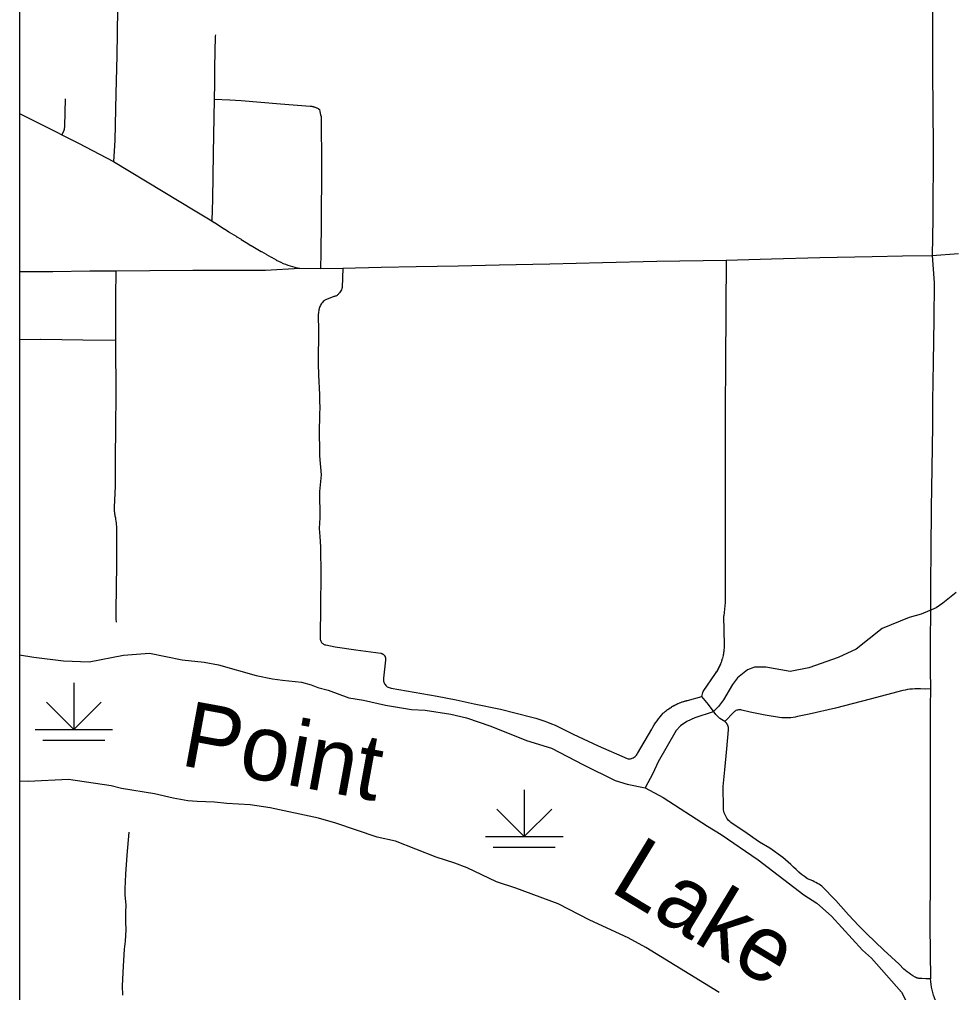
# Model space of a CAD drawing. Extents: x 1127717 to 1741049, y 2026793 to 2244711.
# Drawn here: x 1278363 to 1284374, y 2091610 to 2097880 of the extents above; entities that cross this region are included whole.
import ezdxf

# ---------------------------------------------------------------- set-up
doc = ezdxf.new("R2010")
doc.units = 0
for name, color, linetype in [('1', 7, 'Continuous'), ('31', 7, 'Continuous'), ('32', 7, 'Continuous'), ('35', 7, 'Continuous'), ('44', 7, 'Continuous'), ('45', 7, 'Continuous'), ('47', 7, 'Continuous')]:
    doc.layers.add(name, color=color, linetype=linetype)

msp = doc.modelspace()

# ---------------------------------------------------------------- linework, layer by layer
at = {"layer": '1'}
msp.add_lwpolyline([(1349634.2, 2111942.3), (1278362.7, 2111942.3), (1278362.7, 2066677.1), (1349634.2, 2066677.1)], close=True, dxfattribs=at)
at = {"layer": '31'}
for points in [[(1284244.9, 2099036.4), (1284245.9, 2098609.5), (1284245.4, 2098193), (1284245.2, 2097810.1), (1284245.2, 2097544.1), (1284248.3, 2097059.3), (1284247.2, 2096595), (1284242.6, 2096358.9)], [(1278994, 2097945), (1278989.9, 2097645.5), (1278983.2, 2097402.3), (1278976.2, 2097100), (1278967.7, 2096964.6)], [(1279625.4, 2097781.2), (1279623.8, 2097773.6), (1279621.8, 2097671.9), (1279620.1, 2097570.2), (1279618.9, 2097468.6), (1279617.9, 2097366.9)], [(1279617.9, 2097366.9), (1279611, 2097015.6), (1279607.2, 2096722.1), (1279602, 2096583.4)], [(1279617.9, 2097366.9), (1279717.7, 2097361.8), (1279791.9, 2097358.1), (1280043.6, 2097337.2), (1280235.1, 2097322.3), (1280236.5, 2097322.1), (1280239.3, 2097321.8), (1280240.6, 2097321.6), (1280244.8, 2097320.9), (1280246.2, 2097320.7), (1280250.3, 2097319.8), (1280251.7, 2097319.5), (1280255.7, 2097318.5), (1280257.1, 2097318.1), (1280261.2, 2097316.9), (1280262.4, 2097316.5), (1280266.4, 2097315.1), (1280267.7, 2097314.6), (1280271.7, 2097313.1), (1280272.9, 2097312.6), (1280276.7, 2097310.9), (1280278, 2097310.3), (1280281.8, 2097308.4), (1280283, 2097307.7), (1280286.6, 2097305.7), (1280287.9, 2097305), (1280291.5, 2097302.8), (1280292.6, 2097302.1), (1280296.2, 2097299.7)], [(1280296.2, 2097299.7), (1280298.2, 2097288.2), (1280300.5, 2097276.8), (1280303.1, 2097265.3), (1280305.8, 2097254), (1280309.4, 2096924.7), (1280307.5, 2096573.8), (1280305.1, 2096374.8), (1280303, 2096276.6)], [(1278362.7, 2097273.8), (1278444, 2097234.3), (1278603.3, 2097153.4)], [(1278603.3, 2097153.4), (1278636.1, 2097136.8)], [(1278636.1, 2097136.8), (1278742, 2097083), (1278967.7, 2096964.6)], [(1278967.7, 2096964.6), (1279287.8, 2096772.6), (1279494, 2096646.6), (1279602, 2096583.4)], [(1279602, 2096583.4), (1279617.6, 2096573), (1279619.3, 2096572), (1279649.3, 2096552.5), (1279650.9, 2096551.4), (1279680.9, 2096532.1), (1279682.6, 2096531), (1279712.6, 2096511.8), (1279714.3, 2096510.8), (1279742.8, 2096492.8), (1279743.7, 2096492.3), (1279758, 2096483.4), (1279759.7, 2096482.4), (1279790, 2096463.6), (1279791.8, 2096462.6), (1279822.2, 2096444), (1279823.9, 2096443), (1279854.4, 2096424.6), (1279856.1, 2096423.6), (1279886.8, 2096405.3), (1279888.6, 2096404.3), (1279919.2, 2096386.2), (1279921, 2096385.3), (1279951.9, 2096367.4), (1279953.6, 2096366.4), (1279984.5, 2096348.7), (1279986.3, 2096347.7), (1280015.7, 2096331.1), (1280017.3, 2096330.2), (1280031.6, 2096322.5), (1280046.2, 2096315.4), (1280060.9, 2096308.7), (1280075.8, 2096302.6), (1280091, 2096297), (1280106.4, 2096292), (1280121.9, 2096287.5), (1280137.6, 2096283.5), (1280153.4, 2096280.1), (1280169.3, 2096277.3)], [(1282915.3, 2096329.8), (1283207.2, 2096338.2), (1283518.7, 2096345.5), (1283857, 2096354), (1284051, 2096356.5), (1284242.6, 2096358.9)], [(1284242.6, 2096358.9), (1284255.5, 2096183.4), (1284253.9, 2095947.7), (1284249.6, 2095670.9), (1284245.9, 2095421.4), (1284245.7, 2095407.7), (1284244.4, 2095263.9), (1284240, 2094987), (1284237.2, 2094733.6), (1284234.1, 2094456.8), (1284232.7, 2094249.2), (1284232, 2094104.7), (1284231.9, 2094054.9), (1284230.9, 2093887.3), (1284230.9, 2093840.6)], [(1280446.8, 2096276.9), (1280694, 2096284.3), (1280918.7, 2096287.7), (1281188.7, 2096293.1), (1281452.6, 2096298.7), (1281780.1, 2096306.5), (1282118.4, 2096314), (1282468.6, 2096322.5), (1282915.3, 2096329.8)], [(1278362.7, 2096255.8), (1278578.3, 2096256.1), (1278815.7, 2096260.2), (1278983, 2096260.2)], [(1278983, 2096260.2), (1278982.4, 2096093.3), (1278980.4, 2095811.2)], [(1278983, 2096260.2), (1279202.7, 2096263.7), (1279480, 2096265.7), (1279731.5, 2096265.5), (1279750.5, 2096265.5), (1279947.6, 2096265.3), (1280169.3, 2096277.3)], [(1280169.3, 2096277.3), (1280303, 2096276.6)], [(1280303, 2096276.6), (1280446.8, 2096276.9)], [(1278980.4, 2095811.2), (1278980.5, 2095806.8), (1278982.8, 2095454.1), (1278981.4, 2095263.8), (1278981.4, 2095255.5), (1278979.3, 2095046.2), (1278978.5, 2094872.3), (1278973, 2094737.6), (1278972.9, 2094736), (1278972.9, 2094729.4), (1278972.9, 2094727.8), (1278973, 2094721.2), (1278973.2, 2094719.5), (1278973.5, 2094712.9), (1278973.7, 2094711.3), (1278974.2, 2094704.7), (1278974.4, 2094703.1), (1278975.4, 2094696.6), (1278975.5, 2094694.9), (1278976.6, 2094688.4), (1278976.9, 2094686.8), (1278978.2, 2094680.4), (1278978.6, 2094678.7), (1278980.1, 2094672.3), (1278980.5, 2094670.7), (1278982, 2094661.1), (1278982.4, 2094659.2), (1278983.8, 2094649.5), (1278984, 2094647.6), (1278985.1, 2094637.9), (1278985.3, 2094635.9), (1278986.2, 2094626.2), (1278986.4, 2094624.3), (1278987.2, 2094614.6), (1278987.3, 2094612.6), (1278987.8, 2094602.9), (1278987.8, 2094600.9), (1278988.1, 2094591.2), (1278988.2, 2094589.2), (1278988.4, 2094579.5), (1278988.3, 2094577.5), (1278988.2, 2094567.8), (1278988.1, 2094565.8), (1278987.8, 2094556.1), (1278987.7, 2094554.1), (1278987.8, 2094371.2), (1278985.8, 2094218.6), (1278983.7, 2094075.1), (1278984, 2094019), (1278986.1, 2093997.6)], [(1284230.9, 2093840.6), (1284231, 2093690.1), (1284231.1, 2093566.6)], [(1284231.1, 2093566.6), (1284230.9, 2093451.1), (1284230.9, 2093172.4), (1284230.3, 2092890.4), (1284229.9, 2092616), (1284229.9, 2092367.7), (1284228.3, 2092040.9), (1284232.9, 2091698.6)], [(1284263.5, 2091559.7), (1284257.2, 2091576.4), (1284251.6, 2091593.4), (1284246.7, 2091610.5), (1284242.5, 2091627.9), (1284239, 2091645.4), (1284236.2, 2091663.1), (1284234.2, 2091680.8), (1284232.9, 2091698.6)]]:
    msp.add_lwpolyline(points, dxfattribs=at)
at = {"layer": '32'}
for points in [[(1278636.1, 2097136.8), (1278649.4, 2097161.4), (1278652.3, 2097174.2), (1278655.3, 2097192.1), (1278660.3, 2097368.2)], [(1280446.8, 2096276.9), (1280442.5, 2096153.3), (1280439.8, 2096145.9), (1280436.6, 2096138.7), (1280432.8, 2096131.7), (1280428.5, 2096125), (1280423.8, 2096118.6), (1280418.8, 2096112.6), (1280415.7, 2096108.9), (1280412.5, 2096105.7), (1280408.8, 2096102.7), (1280404.9, 2096100.2), (1280400.7, 2096098.1), (1280396.3, 2096096.5), (1280391.9, 2096095.3), (1280387.3, 2096094.6), (1280330.9, 2096071.9), (1280324.8, 2096067.2), (1280319.2, 2096062.1), (1280314, 2096056.5), (1280309.2, 2096050.6), (1280304.9, 2096044.3), (1280301.1, 2096037.7), (1280297.8, 2096030.8), (1280295, 2096023.8), (1280291.9, 2096008.3), (1280289.5, 2095992.7), (1280287.7, 2095977.1), (1280286.5, 2095961.4), (1280289.7, 2095886.8), (1280288.7, 2095812.2), (1280288.2, 2095737.5), (1280288.1, 2095662.9), (1280288.6, 2095588.3)]]:
    msp.add_lwpolyline(points, dxfattribs=at)
at = {"layer": '35'}
msp.add_lwpolyline([(1284397.3, 2094188.1), (1284311.3, 2094119.3), (1284267.6, 2094089.3), (1284171.3, 2094048.2), (1284094.2, 2094025.9), (1283921.2, 2093956.4), (1283753.9, 2093823.9), (1283637.2, 2093769.8), (1283449, 2093702.7), (1283328.9, 2093679.7), (1283171.5, 2093707.2), (1283098.4, 2093707.2), (1283053.2, 2093690.3), (1282989.4, 2093637.4), (1282956.3, 2093594.8), (1282897.6, 2093496), (1282865.5, 2093453.5), (1282830.9, 2093419.9), (1282714.6, 2093380.9), (1282662.6, 2093356.6), (1282621.8, 2093327.8), (1282594.1, 2093299.6), (1282476.9, 2093096.8), (1282443.2, 2093022.1), (1282393.7, 2092930.4)], dxfattribs=at)
at = {"layer": '44'}
for p, q in [((1278713.1, 2093605.1), (1278713.1, 2093305.1)), ((1278713.1, 2093305.1), (1278536.3, 2093481.8)), ((1278713.1, 2093305.1), (1278889.9, 2093481.8)), ((1278463.1, 2093305.1), (1278963.1, 2093305.1)), ((1278513.1, 2093236.9), (1278913.1, 2093236.9)), ((1281614.8, 2092915.4), (1281614.8, 2092615.4)), ((1281614.8, 2092615.4), (1281438.1, 2092792.2)), ((1281614.8, 2092615.4), (1281791.6, 2092792.2)), ((1281364.8, 2092615.4), (1281864.8, 2092615.4)), ((1281414.8, 2092547.3), (1281814.8, 2092547.3))]:
    msp.add_line(p, q, dxfattribs=at)
at = {"layer": '45'}
for points in [[(1284242.6, 2096358.9), (1284413.3, 2096371.7)], [(1282915.3, 2096329.8), (1282914.5, 2096022.7), (1282911.2, 2095650.2), (1282909.2, 2095385.1), (1282909.2, 2095381.4), (1282908.9, 2095215.9), (1282908.4, 2094956.2), (1282910.1, 2094664.2), (1282909.5, 2094415.5), (1282908.9, 2094123.1), (1282900.2, 2094037.6)], [(1278980.4, 2095811.2), (1278770.2, 2095814.2), (1278501.4, 2095817.2), (1278498, 2095817.1), (1278362.7, 2095816)], [(1280288.6, 2095588.3), (1280291.7, 2095546.7), (1280294.1, 2095505), (1280295.7, 2095463.3), (1280296.6, 2095421.6), (1280296.9, 2095379.9), (1280296.2, 2095338.1), (1280295.2, 2095303.2), (1280295, 2095296.4), (1280293, 2095254.7), (1280296.5, 2095068.6), (1280305.8, 2094946.4), (1280296.4, 2094837.9), (1280297.1, 2094668.1), (1280292.5, 2094599.9), (1280298.1, 2094548.6), (1280302.7, 2094481.7), (1280304.2, 2094296.8), (1280301.7, 2094105.2), (1280301, 2093896.6), (1280300.6, 2093891.2), (1280301, 2093885.8), (1280302.1, 2093880.5), (1280303.8, 2093875.4), (1280306.2, 2093870.6), (1280309.2, 2093866.1), (1280312.7, 2093862), (1280316.7, 2093858.4), (1280321.2, 2093855.3), (1280326, 2093852.9), (1280331.1, 2093851.1), (1280336.4, 2093849.9), (1280397.4, 2093838.4), (1280529.7, 2093817.6), (1280690.7, 2093797.4), (1280692.1, 2093797), (1280693.5, 2093796.6), (1280694.9, 2093796.1), (1280696.1, 2093795.6), (1280697.5, 2093795), (1280698.8, 2093794.4), (1280700.1, 2093793.7), (1280701.3, 2093793), (1280702.6, 2093792.2), (1280703.8, 2093791.4), (1280705, 2093790.6), (1280706.2, 2093789.7), (1280707.2, 2093788.8), (1280708.4, 2093787.9), (1280709.4, 2093786.9), (1280710.4, 2093785.8), (1280711.3, 2093784.8), (1280712.4, 2093783.7), (1280713.3, 2093782.5), (1280714.1, 2093781.4), (1280715, 2093780.2), (1280715.8, 2093779), (1280716.4, 2093777.7), (1280717.2, 2093776.5), (1280717.8, 2093775.2), (1280718.4, 2093773.8), (1280719, 2093772.5), (1280719.5, 2093771.2), (1280719.9, 2093769.8), (1280720.3, 2093768.4), (1280720.8, 2093767), (1280721, 2093765.6), (1280721.3, 2093764.2), (1280721.5, 2093762.7), (1280721.8, 2093761.3), (1280721.8, 2093759.9), (1280721.9, 2093758.4), (1280721.9, 2093756.9), (1280722, 2093755.5), (1280721.9, 2093754.1), (1280721.7, 2093752.6), (1280707.5, 2093636.4), (1280707, 2093630), (1280707.3, 2093623.6), (1280708.2, 2093617.2), (1280709.8, 2093611.1), (1280712.2, 2093605.1), (1280715.1, 2093599.4), (1280718.7, 2093594.1), (1280722.8, 2093589.2), (1280727.6, 2093584.9), (1280732.7, 2093581), (1280738.2, 2093577.8), (1280744.1, 2093575.2), (1280750.2, 2093573.3), (1280756.5, 2093572.1), (1281052.8, 2093519.5), (1281175.3, 2093497.2), (1281291.7, 2093471.3), (1281461.8, 2093435.7), (1281664.4, 2093385), (1281689.9, 2093377.6), (1281715.2, 2093369.7), (1281740.3, 2093361.2), (1281765.2, 2093352.1)], [(1282759.9, 2093518.9), (1282760.8, 2093527), (1282762.4, 2093534.9), (1282764.8, 2093542.7), (1282768, 2093550.2), (1282847.5, 2093666.7), (1282848.6, 2093668.3), (1282849.7, 2093669.9), (1282854, 2093676.2), (1282855.1, 2093677.8), (1282859.1, 2093684.3), (1282860.1, 2093686), (1282863.9, 2093692.6), (1282864.8, 2093694.3), (1282868.5, 2093701), (1282869.4, 2093702.7), (1282872.9, 2093709.6), (1282873.7, 2093711.3), (1282876.9, 2093718.2), (1282877.7, 2093720), (1282880.7, 2093727), (1282881.4, 2093728.8), (1282884.2, 2093736), (1282884.9, 2093737.8), (1282887.4, 2093745), (1282888.1, 2093746.8), (1282890.4, 2093754.1), (1282891, 2093755.9), (1282893.1, 2093763.3), (1282893.6, 2093765.1), (1282895.5, 2093772.5), (1282895.9, 2093774.4), (1282897.7, 2093781.9), (1282898, 2093783.8), (1282899.6, 2093791.3), (1282899.9, 2093793.2), (1282901, 2093800.8), (1282901.3, 2093802.7), (1282902.2, 2093810.3), (1282902.6, 2093812.2), (1282903.2, 2093819.8), (1282903.4, 2093821.7), (1282903.9, 2093829.4), (1282904, 2093831.3), (1282904.3, 2093838.9), (1282904.3, 2093840.9), (1282904.4, 2093848.5), (1282904.3, 2093850.4), (1282899.9, 2094034.7), (1282900.2, 2094037.6)], [(1284231.1, 2093566.6), (1284200.1, 2093565.4), (1284167.7, 2093566.7), (1284146.4, 2093566.8), (1284130.9, 2093566.8), (1284115.4, 2093566.1), (1284100, 2093564.7), (1284084.6, 2093562.5), (1284069.3, 2093559.6), (1284054.3, 2093556), (1283843.5, 2093500.6), (1283621.1, 2093443.2), (1283451, 2093403.4), (1283375.4, 2093388.1), (1283361, 2093385.1), (1283346.6, 2093382.8), (1283332, 2093381.1), (1283317.4, 2093380.1), (1283302.7, 2093379.7), (1283288, 2093380), (1283273.4, 2093381), (1283258.8, 2093382.6), (1283166.7, 2093398.3), (1283070.7, 2093417.7), (1283015.6, 2093430.8), (1283010.4, 2093431.8), (1283005, 2093432.4), (1282999.5, 2093432.3), (1282994.1, 2093431.8), (1282988.8, 2093430.7), (1282983.7, 2093429), (1282978.6, 2093426.9), (1282973.9, 2093424.2), (1282969.4, 2093421.1), (1282965.4, 2093417.6), (1282906.2, 2093357.4)], [(1281765.2, 2093352.1), (1281789.9, 2093342.5), (1281814.4, 2093332.4), (1281930.8, 2093274.8), (1282091.5, 2093199.5), (1282278.3, 2093117.3), (1282285, 2093116.6), (1282291.6, 2093116.5), (1282298.3, 2093117.1), (1282304.8, 2093118.5), (1282311.1, 2093120.5), (1282317.3, 2093123.2), (1282323.1, 2093126.5), (1282328.5, 2093130.4), (1282333.4, 2093134.9), (1282337.8, 2093139.9), (1282341.8, 2093145.3), (1282345.1, 2093151), (1282436.5, 2093307.3), (1282444.2, 2093321.2), (1282452.4, 2093334.9), (1282461, 2093348.2), (1282470.1, 2093361.3), (1282479.6, 2093374.1), (1282489.6, 2093386.5), (1282499.9, 2093398.6), (1282510.7, 2093410.3), (1282512.1, 2093411.6), (1282516.4, 2093415.4), (1282517.8, 2093416.7), (1282523.7, 2093421.7), (1282525.2, 2093422.9), (1282531.2, 2093427.7), (1282532.6, 2093428.9), (1282538.7, 2093433.5), (1282540.3, 2093434.7), (1282546.6, 2093439.1), (1282548.2, 2093440.2), (1282554.5, 2093444.5), (1282556.1, 2093445.6), (1282562.5, 2093449.7), (1282564.2, 2093450.7), (1282570.7, 2093454.7), (1282572.5, 2093455.6), (1282579.1, 2093459.4), (1282580.8, 2093460.3), (1282587.6, 2093463.8), (1282589.3, 2093464.7), (1282596.2, 2093468.1), (1282597.9, 2093468.9), (1282604.9, 2093472.1), (1282606.7, 2093472.9), (1282613.7, 2093475.9), (1282615.5, 2093476.6), (1282622.6, 2093479.4), (1282624.5, 2093480), (1282631.7, 2093482.6), (1282633.4, 2093483.3), (1282640.7, 2093485.7), (1282642.6, 2093486.2), (1282649.9, 2093488.4), (1282651.7, 2093488.9), (1282659.2, 2093490.9), (1282661, 2093491.4), (1282666.6, 2093492.8), (1282759.9, 2093518.9)], [(1282906.2, 2093357.4), (1282874.2, 2093376.1), (1282849.8, 2093402.8), (1282831.7, 2093425.6), (1282802.5, 2093467.1), (1282759.9, 2093518.9)], [(1284232.9, 2091698.6), (1284213.9, 2091698.7), (1284201.9, 2091699.3), (1284177.2, 2091700.3), (1284175.5, 2091700.2), (1284173.8, 2091700.1), (1284172.1, 2091700), (1284168.7, 2091700.1), (1284167.1, 2091700.1), (1284163.7, 2091700.4), (1284162, 2091700.6), (1284158.7, 2091701.1), (1284156.9, 2091701.4), (1284153.7, 2091702.1), (1284152, 2091702.5), (1284148.7, 2091703.4), (1284147.2, 2091704), (1284143.9, 2091705.1), (1284142.4, 2091705.8), (1284139.4, 2091707.1), (1284137.9, 2091707.9), (1284134.8, 2091709.4), (1284133.3, 2091710.3), (1284118.6, 2091719), (1284106.4, 2091726.7), (1284094.4, 2091734.9), (1284082.6, 2091743.4), (1284071.1, 2091752.3), (1284060, 2091761.5), (1284029.6, 2091792.7), (1283932.3, 2091883.9), (1283820.4, 2091990.6), (1283771.5, 2092040.3), (1283704.4, 2092110.3), (1283622.2, 2092203.3), (1283531.8, 2092294.8), (1283522.6, 2092301.4), (1283513.3, 2092307.7), (1283503.6, 2092313.6), (1283493.7, 2092319.1), (1283483.7, 2092324.3), (1283473.4, 2092329.1), (1283439.7, 2092343.7), (1283420.5, 2092357.5), (1283401.8, 2092371.9), (1283383.6, 2092386.8), (1283365.9, 2092402.3), (1283348.7, 2092418.4), (1283331.9, 2092435), (1283280.6, 2092479.5), (1283197.7, 2092540.4), (1283130.5, 2092579.8), (1283030, 2092649.2), (1282953.5, 2092699.6), (1282945.8, 2092705.5), (1282938.6, 2092711.9), (1282931.8, 2092718.8), (1282925.5, 2092726.1), (1282919.9, 2092734), (1282914.9, 2092742.2), (1282910.4, 2092750.7), (1282906.7, 2092759.6), (1282903.5, 2092768.7), (1282901, 2092778.1), (1282899.3, 2092787.5), (1282898.2, 2092797.1), (1282896.7, 2092938.6), (1282906.5, 2093046), (1282920.7, 2093181.6), (1282931.4, 2093302.1), (1282931.5, 2093304), (1282931.6, 2093305.8), (1282931.7, 2093307.7), (1282931.5, 2093309.5), (1282931.4, 2093311.4), (1282931.2, 2093313.3), (1282931.1, 2093315.1), (1282930.8, 2093317), (1282930.4, 2093318.8), (1282930, 2093320.6), (1282929.6, 2093322.4), (1282929, 2093324.2), (1282928.6, 2093326), (1282927.9, 2093327.8), (1282927.3, 2093329.6), (1282926.6, 2093331.3), (1282925.9, 2093333), (1282925.1, 2093334.7), (1282924.2, 2093336.3), (1282923.2, 2093338), (1282922.3, 2093339.6), (1282921.4, 2093341.2), (1282920.4, 2093342.7), (1282919.2, 2093344.2), (1282918.1, 2093345.7), (1282917, 2093347.2), (1282915.7, 2093348.6), (1282914.5, 2093350), (1282913.2, 2093351.3), (1282911.8, 2093352.6)], [(1282911.8, 2093352.6), (1282910.4, 2093353.9), (1282909, 2093355.1), (1282907.6, 2093356.3), (1282906.2, 2093357.4)], [(1279027.9, 2091592.6), (1279026.4, 2091654.6), (1279032.3, 2091781.3), (1279040, 2091890.6), (1279045.1, 2091941.5), (1279049.3, 2092014.1), (1279047.3, 2092068.1), (1279048.3, 2092126.5), (1279051.1, 2092175.3), (1279043.2, 2092238.8), (1279042.8, 2092279.6), (1279048.2, 2092373.5), (1279057.3, 2092495.3), (1279069.1, 2092644.5)]]:
    msp.add_lwpolyline(points, dxfattribs=at)
at = {"layer": '47'}
for points in [[(1278362.7, 2093787.4), (1278455.3, 2093771.6), (1278645.9, 2093748.7), (1278812.3, 2093741.5), (1279034, 2093783.3), (1279200, 2093796.1), (1279411.1, 2093753.4), (1279553.6, 2093739.7), (1279646, 2093721.2), (1279887.5, 2093653), (1279992.1, 2093630.7), (1280058.3, 2093623.8), (1280178.7, 2093609.7), (1280243.1, 2093592.7), (1280285.5, 2093575.4), (1280351.9, 2093558.4), (1280484.9, 2093508.5), (1280579.3, 2093494), (1280720.1, 2093462.2), (1280888.8, 2093434.9), (1280977, 2093430.4), (1281141.7, 2093405), (1281242.3, 2093380.6), (1281399.5, 2093327.1), (1281629.4, 2093234.6), (1281790.5, 2093185.1), (1281996.6, 2093078.2), (1282200.6, 2092977.3), (1282277.2, 2092952.5)], [(1282870.7, 2091610.2), (1282397.1, 2091901.3), (1282283.8, 2091963.6), (1282037.5, 2092075.9), (1281833.4, 2092182.8), (1281561.3, 2092282.6), (1281436.4, 2092322.6), (1281246.6, 2092413.8), (1281167.9, 2092444.6), (1281047.1, 2092482.7), (1280784.9, 2092586.6), (1280668.3, 2092610.8), (1280400.4, 2092702.6), (1280289.6, 2092734.9), (1279978.1, 2092799.9), (1279849.5, 2092819.8), (1279699.1, 2092827.4), (1279618.9, 2092836.1), (1279508.6, 2092840.3), (1279448.4, 2092845.3), (1279352, 2092861.7), (1279233.3, 2092889.8), (1279020.4, 2092924.4), (1278954, 2092941.4), (1278678.9, 2092982.9), (1278418.7, 2092970.6), (1278362.7, 2092972.1)], [(1282277.2, 2092952.5), (1282393.7, 2092930.4), (1282509, 2092868.1), (1282794.5, 2092682.2), (1282883.6, 2092629.6), (1283122.7, 2092465), (1283417, 2092239.2), (1283500, 2092186.4), (1283593.6, 2092101.7), (1283793.6, 2091882.4), (1283852.6, 2091831.2), (1284044.5, 2091613.7), (1284071.4, 2091564)]]:
    msp.add_lwpolyline(points, dxfattribs=at)

# ---------------------------------------------------------------- texts
at = {"layer": '35'}
for s, rotation, p in [('Point', 349.58524, (1279391.3, 2093076.6)), ('Lake', 328.75052, (1282156.7, 2092270.5))]:
    msp.add_text(s, height=422.4, rotation=rotation, dxfattribs=at).set_placement(p)

doc.saveas('drawing.dxf')
